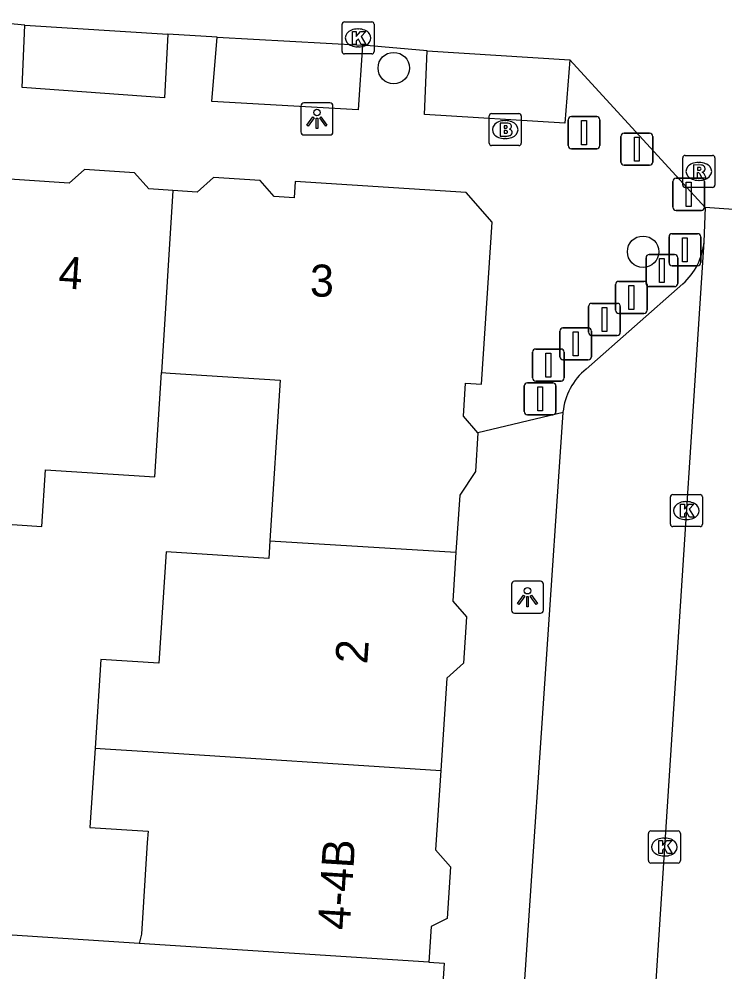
# Model space of a CAD drawing. Extents: x 159961 to 160856, y 382704 to 383353.
# Drawn here: x 160564.52 to 160586.54, y 383007.01 to 383036.74 of the extents above; entities that cross this region are included whole.
import ezdxf

# ---------------------------------------------------------------- set-up
doc = ezdxf.new("R2010")
doc.units = 0
for name, color, linetype in [('IMGEO_Afsluitpaal', 7, 'Continuous'), ('IMGEO_Boom', 7, 'Continuous'), ('IMGEO_Brandkraan', 7, 'Continuous'), ('IMGEO_Kolk', 7, 'Continuous'), ('IMGEO_Lichtpunt', 7, 'Continuous'), ('IMGEO_Pand', 7, 'Continuous'), ('IMGEO_Pand_nummerreeks', 7, 'Continuous'), ('IMGEO_Rijbaan_lokaal_open', 7, 'Continuous'), ('IMGEO_Rioolput', 7, 'Continuous'), ('IMGEO_Voetpad_open', 7, 'Continuous')]:
    doc.layers.add(name, color=color, linetype=linetype)

msp = doc.modelspace()

# ---------------------------------------------------------------- linework, layer by layer
at = {"layer": 'IMGEO_Afsluitpaal'}
for p, q in [((160581.653, 383032.793), (160581.653, 383033.593)), ((160581.653, 383033.593), (160581.653, 383032.793)), ((160581.753, 383033.693), (160582.543, 383033.693)), ((160582.543, 383033.693), (160581.753, 383033.693)), ((160582.643, 383033.593), (160582.643, 383032.793)), ((160582.643, 383032.793), (160582.643, 383033.593)), ((160583.301, 383032.277), (160583.301, 383033.077)), ((160583.301, 383033.077), (160583.301, 383032.277)), ((160583.401, 383033.177), (160584.191, 383033.177)), ((160584.191, 383033.177), (160583.401, 383033.177)), ((160584.291, 383033.077), (160584.291, 383032.277)), ((160584.291, 383032.277), (160584.291, 383033.077)), ((160582.543, 383032.693), (160581.753, 383032.693)), ((160581.753, 383032.693), (160582.543, 383032.693)), ((160584.191, 383032.177), (160583.401, 383032.177)), ((160583.401, 383032.177), (160584.191, 383032.177)), ((160585.019, 383031.768), (160585.809, 383031.768)), ((160585.809, 383031.768), (160585.019, 383031.768)), ((160584.919, 383030.868), (160584.919, 383031.668)), ((160584.919, 383031.668), (160584.919, 383030.868)), ((160585.909, 383031.668), (160585.909, 383030.868)), ((160585.909, 383030.868), (160585.909, 383031.668)), ((160585.809, 383030.768), (160585.019, 383030.768)), ((160585.019, 383030.768), (160585.809, 383030.768)), ((160584.8, 383029.141), (160584.8, 383029.941)), ((160584.8, 383029.941), (160584.8, 383029.141)), ((160584.9, 383030.041), (160585.69, 383030.041)), ((160585.69, 383030.041), (160584.9, 383030.041)), ((160585.79, 383029.941), (160585.79, 383029.141)), ((160585.79, 383029.141), (160585.79, 383029.941)), ((160584.183, 383029.39), (160584.973, 383029.39)), ((160584.973, 383029.39), (160584.183, 383029.39)), ((160584.083, 383028.49), (160584.083, 383029.29)), ((160584.083, 383029.29), (160584.083, 383028.49)), ((160585.69, 383029.041), (160584.9, 383029.041)), ((160584.9, 383029.041), (160585.69, 383029.041)), ((160585.073, 383029.29), (160585.073, 383028.49)), ((160585.073, 383028.49), (160585.073, 383029.29)), ((160583.129, 383027.654), (160583.129, 383028.454)), ((160583.129, 383028.454), (160583.129, 383027.654)), ((160583.229, 383028.554), (160584.019, 383028.554)), ((160584.019, 383028.554), (160583.229, 383028.554)), ((160584.119, 383028.454), (160584.119, 383027.654)), ((160584.119, 383027.654), (160584.119, 383028.454)), ((160584.973, 383028.39), (160584.183, 383028.39)), ((160584.183, 383028.39), (160584.973, 383028.39)), ((160582.39, 383027.866), (160583.18, 383027.866)), ((160583.18, 383027.866), (160582.39, 383027.866)), ((160582.29, 383026.966), (160582.29, 383027.766)), ((160582.29, 383027.766), (160582.29, 383026.966)), ((160584.019, 383027.554), (160583.229, 383027.554)), ((160583.229, 383027.554), (160584.019, 383027.554)), ((160583.28, 383027.766), (160583.28, 383026.966)), ((160583.28, 383026.966), (160583.28, 383027.766)), ((160581.391, 383026.203), (160581.391, 383027.003)), ((160581.391, 383027.003), (160581.391, 383026.203)), ((160581.491, 383027.103), (160582.281, 383027.103)), ((160582.281, 383027.103), (160581.491, 383027.103)), ((160582.381, 383027.003), (160582.381, 383026.203)), ((160582.381, 383026.203), (160582.381, 383027.003)), ((160583.18, 383026.866), (160582.39, 383026.866)), ((160582.39, 383026.866), (160583.18, 383026.866)), ((160580.641, 383026.442), (160581.431, 383026.442)), ((160581.431, 383026.442), (160580.641, 383026.442)), ((160580.541, 383025.542), (160580.541, 383026.342)), ((160580.541, 383026.342), (160580.541, 383025.542)), ((160582.281, 383026.103), (160581.491, 383026.103)), ((160581.491, 383026.103), (160582.281, 383026.103)), ((160581.531, 383026.342), (160581.531, 383025.542)), ((160581.531, 383025.542), (160581.531, 383026.342)), ((160580.282, 383024.489), (160580.282, 383025.289)), ((160580.282, 383025.289), (160580.282, 383024.489)), ((160580.382, 383025.389), (160581.172, 383025.389)), ((160581.172, 383025.389), (160580.382, 383025.389)), ((160581.431, 383025.442), (160580.641, 383025.442)), ((160580.641, 383025.442), (160581.431, 383025.442)), ((160581.272, 383025.289), (160581.272, 383024.489)), ((160581.272, 383024.489), (160581.272, 383025.289)), ((160581.172, 383024.389), (160580.382, 383024.389)), ((160580.382, 383024.389), (160581.172, 383024.389))]:
    msp.add_line(p, q, dxfattribs=at)
for points in [[(160582.073, 383033.568), (160582.223, 383033.568), (160582.223, 383032.818), (160582.073, 383032.818), (160582.073, 383033.568)], [(160583.721, 383033.052), (160583.871, 383033.052), (160583.871, 383032.302), (160583.721, 383032.302), (160583.721, 383033.052)], [(160585.339, 383031.643), (160585.489, 383031.643), (160585.489, 383030.893), (160585.339, 383030.893), (160585.339, 383031.643)], [(160585.22, 383029.916), (160585.37, 383029.916), (160585.37, 383029.166), (160585.22, 383029.166), (160585.22, 383029.916)], [(160584.503, 383029.265), (160584.653, 383029.265), (160584.653, 383028.515), (160584.503, 383028.515), (160584.503, 383029.265)], [(160583.549, 383028.429), (160583.699, 383028.429), (160583.699, 383027.679), (160583.549, 383027.679), (160583.549, 383028.429)], [(160582.71, 383027.741), (160582.86, 383027.741), (160582.86, 383026.991), (160582.71, 383026.991), (160582.71, 383027.741)], [(160581.811, 383026.978), (160581.961, 383026.978), (160581.961, 383026.228), (160581.811, 383026.228), (160581.811, 383026.978)], [(160580.961, 383026.317), (160581.111, 383026.317), (160581.111, 383025.567), (160580.961, 383025.567), (160580.961, 383026.317)], [(160580.702, 383025.264), (160580.852, 383025.264), (160580.852, 383024.514), (160580.702, 383024.514), (160580.702, 383025.264)]]:
    msp.add_lwpolyline(points, dxfattribs=at)
for centre, start, end in [((160581.753, 383033.593), 90, 180), ((160581.753, 383033.593), 90, 180), ((160582.543, 383033.593), 0, 90), ((160582.543, 383033.593), 360, 90), ((160583.401, 383033.077), 90, 180), ((160583.401, 383033.077), 90, 180), ((160584.191, 383033.077), 0, 90), ((160584.191, 383033.077), 360, 90), ((160581.753, 383032.793), 180, 270), ((160581.753, 383032.793), 180, 270), ((160582.543, 383032.793), 270, 0), ((160582.543, 383032.793), 270, 0), ((160583.401, 383032.277), 180, 270), ((160583.401, 383032.277), 180, 270), ((160584.191, 383032.277), 270, 0), ((160584.191, 383032.277), 270, 0), ((160585.019, 383031.668), 90, 180), ((160585.019, 383031.668), 90, 180), ((160585.809, 383031.668), 0, 90), ((160585.809, 383031.668), 360, 90), ((160585.019, 383030.868), 180, 270), ((160585.019, 383030.868), 180, 270), ((160585.809, 383030.868), 270, 0), ((160585.809, 383030.868), 270, 0), ((160584.9, 383029.941), 90, 180), ((160584.9, 383029.941), 90, 180), ((160585.69, 383029.941), 0, 90), ((160585.69, 383029.941), 360, 90), ((160584.183, 383029.29), 90, 180), ((160584.183, 383029.29), 90, 180), ((160584.973, 383029.29), 0, 90), ((160584.973, 383029.29), 360, 90), ((160584.9, 383029.141), 180, 270), ((160584.9, 383029.141), 180, 270), ((160585.69, 383029.141), 270, 0), ((160585.69, 383029.141), 270, 0), ((160583.229, 383028.454), 90, 180), ((160583.229, 383028.454), 90, 180), ((160584.019, 383028.454), 0, 90), ((160584.019, 383028.454), 360, 90), ((160584.183, 383028.49), 180, 270), ((160584.183, 383028.49), 180, 270), ((160584.973, 383028.49), 270, 0), ((160584.973, 383028.49), 270, 0), ((160582.39, 383027.766), 90, 180), ((160582.39, 383027.766), 90, 180), ((160583.18, 383027.766), 0, 90), ((160583.18, 383027.766), 360, 90), ((160583.229, 383027.654), 180, 270), ((160583.229, 383027.654), 180, 270), ((160584.019, 383027.654), 270, 0), ((160584.019, 383027.654), 270, 0), ((160581.491, 383027.003), 90, 180), ((160581.491, 383027.003), 90, 180), ((160582.281, 383027.003), 0, 90), ((160582.281, 383027.003), 360, 90), ((160582.39, 383026.966), 180, 270), ((160582.39, 383026.966), 180, 270), ((160583.18, 383026.966), 270, 0), ((160583.18, 383026.966), 270, 0), ((160580.641, 383026.342), 90, 180), ((160580.641, 383026.342), 90, 180), ((160581.431, 383026.342), 0, 90), ((160581.431, 383026.342), 360, 90), ((160581.491, 383026.203), 180, 270), ((160581.491, 383026.203), 180, 270), ((160582.281, 383026.203), 270, 0), ((160582.281, 383026.203), 270, 0), ((160580.641, 383025.542), 180, 270), ((160580.641, 383025.542), 180, 270), ((160581.431, 383025.542), 270, 0), ((160581.431, 383025.542), 270, 0), ((160580.382, 383025.289), 90, 180), ((160580.382, 383025.289), 90, 180), ((160581.172, 383025.289), 0, 90), ((160581.172, 383025.289), 360, 90), ((160580.382, 383024.489), 180, 270), ((160580.382, 383024.489), 180, 270), ((160581.172, 383024.489), 270, 0), ((160581.172, 383024.489), 270, 0)]:
    msp.add_arc(centre, 0.1, start, end, dxfattribs=at)
at = {"layer": 'IMGEO_Boom'}
for centre in [(160576.21, 383035.208), (160583.99, 383029.478)]:
    msp.add_circle(centre, 0.489, dxfattribs=at)
at = {"layer": 'IMGEO_Brandkraan'}
for p, q in [((160579.263, 383033.788), (160580.115, 383033.788)), ((160579.188, 383032.862), (160579.188, 383033.714)), ((160579.676, 383033.568), (160579.701, 383033.568)), ((160580.189, 383033.714), (160580.189, 383032.862)), ((160579.699, 383033.008), (160579.674, 383033.008)), ((160580.115, 383032.788), (160579.263, 383032.788))]:
    msp.add_line(p, q, dxfattribs=at)
for points in [[(160579.263, 383033.788), (160580.115, 383033.788)], [(160579.188, 383032.862), (160579.188, 383033.714)], [(160580.189, 383033.714), (160580.189, 383032.862)], [(160579.536, 383033.488), (160579.536, 383033.088), (160579.749, 383033.088)], [(160579.767, 383033.488), (160579.536, 383033.488)], [(160579.715, 383033.407), (160579.661, 383033.407), (160579.661, 383033.331)], [(160579.661, 383033.331), (160579.714, 383033.331)], [(160579.723, 383033.255), (160579.661, 383033.255), (160579.661, 383033.174)], [(160579.661, 383033.174), (160579.723, 383033.174)], [(160580.115, 383032.788), (160579.263, 383032.788)]]:
    msp.add_lwpolyline(points, dxfattribs=at)
for centre, radius, start, end in [((160579.265, 383033.712), 0.0765, 91.552, 178.448), ((160579.265, 383033.712), 0.0765, 91.552, 178.448), ((160580.113, 383033.712), 0.0765, 1.552, 88.448), ((160580.113, 383033.712), 0.0765, 1.552, 88.448), ((160579.716, 383033.369), 0.0379, 267.8285, 90.9355), ((160579.724, 383033.214), 0.0404, 269.8759, 90.5077), ((160579.771, 383033.343), 0.145, 59.4692, 91.5367), ((160579.796, 383033.39), 0.0922, 285.5137, 58.1501), ((160579.801, 383033.198), 0.105, 301.3115, 78.989), ((160579.755, 383033.339), 0.251, 268.6676, 293.5347), ((160579.265, 383032.864), 0.0765, 181.552, 268.448), ((160579.265, 383032.864), 0.0765, 181.552, 268.448), ((160580.113, 383032.864), 0.0765, 271.552, 358.448), ((160580.113, 383032.864), 0.0765, 271.552, 358.448)]:
    msp.add_arc(centre, radius, start, end, dxfattribs=at)
for centre, major_axis, ratio, start_param, end_param in [((160579.675, 383033.288), (-0.387, 0.002), 0.722429, 4.712389, 7.853982), ((160579.7, 383033.288), (-0.39, 0.002), 0.717154, 1.570796, 4.712389)]:
    msp.add_ellipse(centre, major_axis=major_axis, ratio=ratio, start_param=start_param, end_param=end_param, dxfattribs=at)
at = {"layer": 'IMGEO_Kolk'}
for p, q in [((160574.599, 383035.722), (160574.599, 383036.574)), ((160574.674, 383036.648), (160575.526, 383036.648)), ((160575.6, 383036.574), (160575.6, 383035.722)), ((160575.087, 383036.428), (160575.112, 383036.428)), ((160575.11, 383035.868), (160575.085, 383035.868)), ((160575.526, 383035.648), (160574.674, 383035.648)), ((160584.916, 383021.901), (160585.768, 383021.901)), ((160584.841, 383020.975), (160584.841, 383021.827)), ((160585.329, 383021.681), (160585.354, 383021.681)), ((160585.842, 383021.827), (160585.842, 383020.975)), ((160585.352, 383021.121), (160585.327, 383021.121)), ((160585.768, 383020.901), (160584.916, 383020.901)), ((160584.156, 383010.48), (160584.156, 383011.332)), ((160584.231, 383011.406), (160585.083, 383011.406)), ((160585.157, 383011.332), (160585.157, 383010.48)), ((160584.644, 383011.186), (160584.669, 383011.186)), ((160584.667, 383010.626), (160584.642, 383010.626)), ((160585.083, 383010.406), (160584.231, 383010.406))]:
    msp.add_line(p, q, dxfattribs=at)
for points in [[(160574.599, 383035.722), (160574.599, 383036.574)], [(160574.674, 383036.648), (160575.526, 383036.648)], [(160575.6, 383036.574), (160575.6, 383035.722)], [(160574.92, 383036.348), (160575.043, 383036.348), (160575.043, 383036.197), (160575.173, 383036.348), (160575.337, 383036.348), (160575.191, 383036.197), (160575.344, 383035.948), (160575.192, 383035.948), (160575.107, 383036.112), (160575.043, 383036.045), (160575.043, 383035.948), (160574.92, 383035.948), (160574.92, 383036.348)], [(160575.526, 383035.648), (160574.674, 383035.648)], [(160584.916, 383021.901), (160585.768, 383021.901)], [(160584.841, 383020.975), (160584.841, 383021.827)], [(160585.162, 383021.601), (160585.285, 383021.601), (160585.285, 383021.45), (160585.415, 383021.601), (160585.579, 383021.601), (160585.433, 383021.45), (160585.586, 383021.201), (160585.434, 383021.201), (160585.349, 383021.365), (160585.285, 383021.298), (160585.285, 383021.201), (160585.162, 383021.201), (160585.162, 383021.601)], [(160585.842, 383021.827), (160585.842, 383020.975)], [(160585.768, 383020.901), (160584.916, 383020.901)], [(160584.156, 383010.48), (160584.156, 383011.332)], [(160584.231, 383011.406), (160585.083, 383011.406)], [(160585.157, 383011.332), (160585.157, 383010.48)], [(160584.477, 383011.106), (160584.6, 383011.106), (160584.6, 383010.955), (160584.73, 383011.106), (160584.894, 383011.106), (160584.748, 383010.955), (160584.901, 383010.706), (160584.749, 383010.706), (160584.664, 383010.87), (160584.6, 383010.803), (160584.6, 383010.706), (160584.477, 383010.706), (160584.477, 383011.106)], [(160585.083, 383010.406), (160584.231, 383010.406)]]:
    msp.add_lwpolyline(points, dxfattribs=at)
for centre, start, end in [((160574.676, 383036.572), 91.552, 178.448), ((160574.676, 383036.572), 91.552, 178.448), ((160575.524, 383036.572), 1.552, 88.448), ((160575.524, 383036.572), 1.552, 88.448), ((160574.676, 383035.724), 181.552, 268.448), ((160574.676, 383035.724), 181.552, 268.448), ((160575.524, 383035.724), 271.552, 358.448), ((160575.524, 383035.724), 271.552, 358.448), ((160584.918, 383021.825), 91.552, 178.448), ((160584.918, 383021.825), 91.552, 178.448), ((160585.766, 383021.825), 1.552, 88.448), ((160585.766, 383021.825), 1.552, 88.448), ((160584.918, 383020.977), 181.552, 268.448), ((160584.918, 383020.977), 181.552, 268.448), ((160585.766, 383020.977), 271.552, 358.448), ((160585.766, 383020.977), 271.552, 358.448), ((160584.233, 383011.33), 91.552, 178.448), ((160584.233, 383011.33), 91.552, 178.448), ((160585.081, 383011.33), 1.552, 88.448), ((160585.081, 383011.33), 1.552, 88.448), ((160584.233, 383010.482), 181.552, 268.448), ((160584.233, 383010.482), 181.552, 268.448), ((160585.081, 383010.482), 271.552, 358.448), ((160585.081, 383010.482), 271.552, 358.448)]:
    msp.add_arc(centre, 0.0765, start, end, dxfattribs=at)
for centre, major_axis, ratio, start_param, end_param in [((160575.086, 383036.148), (-0.387, 0.002), 0.722429, 4.712389, 7.853982), ((160575.111, 383036.148), (-0.39, 0.002), 0.717154, 1.570796, 4.712389), ((160585.328, 383021.401), (-0.387, 0.002), 0.722429, 4.712389, 7.853982), ((160585.353, 383021.401), (-0.39, 0.002), 0.717154, 1.570796, 4.712389), ((160584.643, 383010.906), (-0.387, 0.002), 0.722429, 4.712389, 7.853982), ((160584.668, 383010.906), (-0.39, 0.002), 0.717154, 1.570796, 4.712389)]:
    msp.add_ellipse(centre, major_axis=major_axis, ratio=ratio, start_param=start_param, end_param=end_param, dxfattribs=at)
at = {"layer": 'IMGEO_Lichtpunt'}
for p, q in [((160574.219, 383034.119), (160573.411, 383034.119)), ((160574.219, 383034.119), (160573.411, 383034.119)), ((160573.317, 383034.024), (160573.317, 383033.217)), ((160573.317, 383034.024), (160573.317, 383033.217)), ((160574.313, 383033.217), (160574.313, 383034.024)), ((160574.313, 383033.217), (160574.313, 383034.024)), ((160573.411, 383033.123), (160574.219, 383033.123)), ((160573.411, 383033.123), (160574.219, 383033.123)), ((160579.885, 383019.101), (160579.885, 383018.294)), ((160579.885, 383019.101), (160579.885, 383018.294)), ((160580.787, 383019.196), (160579.979, 383019.196)), ((160580.787, 383019.196), (160579.979, 383019.196)), ((160580.881, 383018.294), (160580.881, 383019.101)), ((160580.881, 383018.294), (160580.881, 383019.101)), ((160579.979, 383018.2), (160580.787, 383018.2)), ((160579.979, 383018.2), (160580.787, 383018.2))]:
    msp.add_line(p, q, dxfattribs=at)
for points in [[(160573.691, 383033.688), (160573.73, 383033.66), (160573.542, 383033.398), (160573.504, 383033.425), (160573.691, 383033.688)], [(160573.793, 383033.64), (160573.84, 383033.64), (160573.84, 383033.318), (160573.793, 383033.318), (160573.793, 383033.64)], [(160573.903, 383033.66), (160573.941, 383033.687), (160574.128, 383033.425), (160574.089, 383033.397), (160573.903, 383033.66)], [(160580.259, 383018.765), (160580.298, 383018.737), (160580.11, 383018.475), (160580.072, 383018.502), (160580.259, 383018.765)], [(160580.361, 383018.717), (160580.408, 383018.717), (160580.408, 383018.395), (160580.361, 383018.395), (160580.361, 383018.717)], [(160580.471, 383018.737), (160580.509, 383018.764), (160580.696, 383018.502), (160580.657, 383018.474), (160580.471, 383018.737)]]:
    msp.add_lwpolyline(points, dxfattribs=at)
for centre in [(160573.816, 383033.822), (160580.384, 383018.899)]:
    msp.add_circle(centre, 0.0994, dxfattribs=at)
for centre, start, end in [((160573.411, 383034.024), 90, 180), ((160573.411, 383034.024), 90, 180), ((160574.219, 383034.024), 0, 90), ((160574.219, 383034.024), 0, 90), ((160573.411, 383033.217), 180, 270), ((160573.411, 383033.217), 180, 270), ((160574.219, 383033.217), 270, 0), ((160574.219, 383033.217), 270, 360), ((160579.979, 383019.101), 90, 180), ((160579.979, 383019.101), 90, 180), ((160580.787, 383019.101), 0, 90), ((160580.787, 383019.101), 0, 90), ((160579.979, 383018.294), 180, 270), ((160579.979, 383018.294), 180, 270), ((160580.787, 383018.294), 270, 0), ((160580.787, 383018.294), 270, 360)]:
    msp.add_arc(centre, 0.0946, start, end, dxfattribs=at)
at = {"layer": 'IMGEO_Pand'}
for points in [[(160569.322, 383031.39), (160568.565, 383031.439), (160568.124, 383031.94), (160566.56, 383032.041), (160566.08, 383031.619), (160563.13, 383031.81)], [(160578.837, 383023.83), (160578.384, 383024.346), (160578.45, 383025.374), (160578.953, 383025.341), (160579.281, 383030.4), (160578.467, 383031.326), (160573.137, 383031.671), (160573.104, 383031.158), (160572.481, 383031.198), (160572.045, 383031.695), (160570.589, 383031.789), (160570.079, 383031.341), (160569.322, 383031.39)], [(160569.322, 383031.39), (160568.963, 383025.707)], [(160562.453, 383021.089), (160565.23, 383020.909), (160565.344, 383022.677), (160568.757, 383022.456), (160568.963, 383025.707)], [(160568.963, 383025.707), (160569.236, 383025.689), (160572.672, 383025.466), (160572.347, 383020.454)], [(160578.837, 383023.83), (160578.759, 383022.622), (160578.269, 383021.887), (160578.153, 383020.102)], [(160572.347, 383020.454), (160572.312, 383019.907), (160569.108, 383020.115), (160568.883, 383016.641), (160567.073, 383016.758), (160566.893, 383013.99)], [(160572.347, 383020.454), (160578.153, 383020.102)], [(160578.153, 383020.102), (160578.054, 383018.571), (160578.483, 383018.083), (160578.389, 383016.637), (160577.866, 383016.178), (160577.679, 383013.292)], [(160566.893, 383013.99), (160566.733, 383011.514), (160568.544, 383011.397), (160568.521, 383011.049), (160568.336, 383008.189), (160568.267, 383007.894)], [(160566.893, 383013.99), (160567.207, 383013.97), (160568.704, 383013.873), (160577.679, 383013.292)], [(160577.679, 383013.292), (160577.519, 383010.814), (160577.986, 383010.283), (160577.882, 383008.671), (160577.379, 383008.422), (160577.307, 383007.311)], [(160568.267, 383007.894), (160557.314, 383008.611)], [(160577.307, 383007.311), (160568.267, 383007.894)], [(160577.307, 383007.311), (160577.787, 383007.28), (160577.337, 383000.339)]]:
    msp.add_lwpolyline(points, dxfattribs=at)
at = {"layer": 'IMGEO_Rijbaan_lokaal_open'}
for points in [[(160564.703, 383036.55), (160562.712, 383036.737)], [(160564.703, 383036.55), (160569.161, 383036.263)], [(160570.698, 383036.172), (160569.161, 383036.263)], [(160570.698, 383036.172), (160575.238, 383035.92)], [(160577.251, 383035.747), (160575.238, 383035.92)], [(160577.251, 383035.747), (160581.707, 383035.46)], [(160585.928, 383030.861), (160581.707, 383035.46)], [(160585.928, 383030.861), (160585.891, 383029.789)], [(160590.095, 383029.585), (160590.181, 383030.558), (160585.928, 383030.861)], [(160585.891, 383029.789), (160583.948, 383000), (160583.683, 382995.943)]]:
    msp.add_lwpolyline(points, dxfattribs=at)
at = {"layer": 'IMGEO_Rioolput'}
for p, q in [((160585.229, 383031.558), (160585.229, 383032.41)), ((160585.304, 383032.484), (160586.156, 383032.484)), ((160586.23, 383032.41), (160586.23, 383031.558)), ((160585.717, 383032.264), (160585.742, 383032.264)), ((160586.156, 383031.484), (160585.304, 383031.484)), ((160585.74, 383031.704), (160585.715, 383031.704))]:
    msp.add_line(p, q, dxfattribs=at)
for points in [[(160585.229, 383031.558), (160585.229, 383032.41)], [(160585.304, 383032.484), (160586.156, 383032.484)], [(160586.23, 383032.41), (160586.23, 383031.558)], [(160585.818, 383032.182), (160585.566, 383032.184), (160585.566, 383031.784)], [(160585.744, 383032.103), (160585.69, 383032.103), (160585.69, 383032.022)], [(160585.69, 383032.022), (160585.742, 383032.022)], [(160585.566, 383031.784), (160585.69, 383031.784), (160585.69, 383031.946), (160585.701, 383031.946)], [(160585.748, 383031.917), (160585.819, 383031.784), (160585.959, 383031.784), (160585.894, 383031.91)], [(160586.156, 383031.484), (160585.304, 383031.484)]]:
    msp.add_lwpolyline(points, dxfattribs=at)
for centre, radius, start, end in [((160585.306, 383032.408), 0.0765, 91.552, 178.448), ((160585.306, 383032.408), 0.0765, 91.552, 178.448), ((160586.154, 383032.408), 0.0765, 1.552, 88.448), ((160586.154, 383032.408), 0.0765, 1.552, 88.448), ((160585.726, 383032.211), 0.19, 274.7715, 282.9687), ((160585.75, 383032.007), 0.0964, 77.0061, 93.1865), ((160585.764, 383032.064), 0.0378, 276.6634, 79.6772), ((160585.817, 383032.072), 0.109, 350.3612, 89.416), ((160585.815, 383032.072), 0.112, 277.5842, 350.9817), ((160585.7, 383031.893), 0.0533, 26.0293, 88.6989), ((160585.799, 383031.857), 0.108, 29.5134, 73.7905), ((160585.306, 383031.56), 0.0765, 181.552, 268.448), ((160585.306, 383031.56), 0.0765, 181.552, 268.448), ((160586.154, 383031.56), 0.0765, 271.552, 358.448), ((160586.154, 383031.56), 0.0765, 271.552, 358.448)]:
    msp.add_arc(centre, radius, start, end, dxfattribs=at)
for centre, major_axis, ratio, start_param, end_param in [((160585.716, 383031.984), (-0.387, 0.002), 0.722429, 4.712389, 7.853982), ((160585.741, 383031.984), (-0.39, 0.002), 0.717154, 1.570796, 4.712389)]:
    msp.add_ellipse(centre, major_axis=major_axis, ratio=ratio, start_param=start_param, end_param=end_param, dxfattribs=at)
at = {"layer": 'IMGEO_Voetpad_open'}
for points in [[(160569.161, 383036.263), (160569.055, 383034.277), (160564.615, 383034.599), (160564.703, 383036.55)], [(160575.238, 383035.92), (160575.104, 383033.905), (160570.54, 383034.163), (160570.698, 383036.172)], [(160581.707, 383035.46), (160581.551, 383033.494), (160577.172, 383033.757), (160577.251, 383035.747)], [(160582.216, 383025.816), (160585.234, 383028.477)], [(160581.492, 383024.467), (160578.837, 383023.83)], [(160579.47, 382994.451), (160579.844, 383000), (160581.492, 383024.467)]]:
    msp.add_lwpolyline(points, dxfattribs=at)
for centre, radius, start, end in [((160583.912, 383029.96), 1.987, 311.7287, 355.0713), ((160583.456, 383024.282), 1.973, 128.9436, 174.612)]:
    msp.add_arc(centre, radius, start, end, dxfattribs=at)

# ---------------------------------------------------------------- texts
at = {"layer": 'IMGEO_Pand_nummerreeks'}
for s, rotation, p in [('4', 356.1211, (160565.73, 383028.347)), ('3', 359.5989, (160573.596, 383028.079)), ('2', 86.0182, (160575.383, 383016.595)), ('4-4B', 86.4135, (160574.833, 383008.299))]:
    msp.add_text(s, height=1, rotation=rotation, dxfattribs=at).set_placement(p)

doc.saveas('drawing.dxf')
